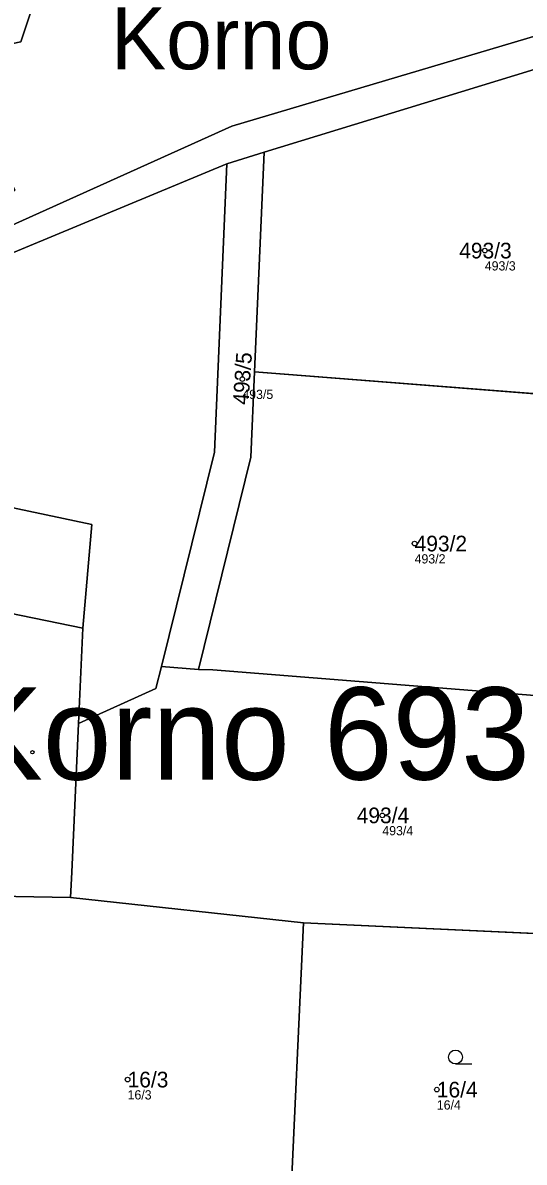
# Model space of a CAD drawing. Extents: x -767985 to -763816, y -1059600 to -1057360.
# Drawn here: x -765475.9 to -765421.5, y -1058668.9 to -1058545.5 of the extents above; entities that cross this region are included whole.
import ezdxf

# ---------------------------------------------------------------- set-up
doc = ezdxf.new("R2010")
doc.units = 0
for name, color, linetype in [('Definiční body', 7, 'Continuous'), ('Hranice parcel', 7, 'Continuous'), ('Parcelní čísla', 7, 'Continuous'), ('Polygon parcely', 7, 'Continuous'), ('Pop  PČ popisy', 7, 'Continuous'), ('Značky budov', 7, 'Continuous'), ('Značky kultur', 7, 'Continuous')]:
    doc.layers.add(name, color=color, linetype=linetype)

msp = doc.modelspace()

# ---------------------------------------------------------------- linework, layer by layer
at = {"layer": 'Definiční body'}
for centre in [(-765425.8, -1058570.12994), (-765452.08, -1058584.04994), (-765433.41, -1058601.85994), (-765436.91, -1058631.29994), (-765464.52, -1058659.90994), (-765431, -1058660.99994)]:
    msp.add_circle(centre, 0.25, dxfattribs=at)
at = {"layer": 'Hranice parcel'}
for p, q in [((-765408.78, -1058546.95), (-765449.71, -1058559.47)), ((-765449.71, -1058559.47), (-765453.77, -1058560.72)), ((-765449.71, -1058559.47), (-765450.75, -1058583.27)), ((-765404.25, -1058586.89), (-765450.75, -1058583.27)), ((-765469.84, -1058621.36), (-765469.37, -1058611.01)), ((-765456.82, -1058615.5), (-765460.86, -1058615.19)), ((-765480.65, -1058640), (-765470.71, -1058640.2)), ((-765445.46, -1058642.93), (-765470.71, -1058640.2)), ((-765446.92, -1058675.08), (-765445.46, -1058642.93)), ((-765408.74, -1058644.64), (-765445.46, -1058642.93))]:
    msp.add_line(p, q, dxfattribs=at)
for points in [[(-765503.17, -1058555.45), (-765502.97, -1058553.13), (-765493.13, -1058551.09), (-765476.1, -1058547.54), (-765470.89, -1058531.92), (-765487.93, -1058529.07), (-765509.38, -1058524.27)], [(-765482.54, -1058569.84), (-765453.22, -1058556.65), (-765407.25, -1058543.01)], [(-765453.77, -1058560.72), (-765480.76, -1058571.93), (-765501.54, -1058583.48), (-765510, -1058589.12)], [(-765460.86, -1058615.19), (-765455.11, -1058591.95), (-765453.77, -1058560.72)], [(-765450.75, -1058583.27), (-765451.15, -1058592.52), (-765456.82, -1058615.5)], [(-765499.88, -1058605.75), (-765498.12, -1058593.53), (-765468.39, -1058599.81), (-765469.37, -1058611.01)], [(-765469.37, -1058611.01), (-765494.73, -1058605.84), (-765494.89, -1058606.89), (-765499.88, -1058605.75)], [(-765469.84, -1058621.36), (-765461.45, -1058617.57), (-765460.86, -1058615.19)], [(-765456.82, -1058615.5), (-765455.28, -1058615.54), (-765406.78, -1058619.39)], [(-765470.71, -1058640.2), (-765470.55, -1058637.44), (-765469.84, -1058621.36)]]:
    msp.add_lwpolyline(points, dxfattribs=at)
at = {"layer": 'Polygon parcely'}
for points in [[(-765339.69, -1058500.42), (-765333.01, -1058496.83), (-765335.32, -1058494.55), (-765363.77, -1058516.22), (-765387.75, -1058531.64), (-765407.25, -1058543.01), (-765453.22, -1058556.65), (-765482.54, -1058569.84), (-765510.32, -1058584.07), (-765510, -1058589.12), (-765501.54, -1058583.48), (-765480.76, -1058571.93), (-765453.77, -1058560.72), (-765449.71, -1058559.47), (-765408.78, -1058546.95), (-765398.18, -1058541.48), (-765387.68, -1058531.94), (-765372.75, -1058522.91), (-765356.15, -1058512.86)], [(-765509.38, -1058524.27), (-765510.78, -1058532.99), (-765517.04, -1058531.45), (-765517.23, -1058529.13), (-765527.44, -1058528.55), (-765534.1, -1058528.17), (-765528.7, -1058559.01), (-765521.5, -1058558.01), (-765503.17, -1058555.45), (-765502.97, -1058553.13), (-765493.13, -1058551.09), (-765476.1, -1058547.54), (-765470.89, -1058531.92), (-765487.93, -1058529.07)], [(-765449.71, -1058559.47), (-765450.75, -1058583.27), (-765404.25, -1058586.89), (-765402.95, -1058570.23), (-765401.08, -1058546.1), (-765408.78, -1058546.95)], [(-765453.77, -1058560.72), (-765455.11, -1058591.95), (-765460.86, -1058615.19), (-765456.82, -1058615.5), (-765451.15, -1058592.52), (-765450.75, -1058583.27), (-765449.71, -1058559.47)], [(-765453.77, -1058560.72), (-765480.76, -1058571.93), (-765501.54, -1058583.48), (-765510, -1058589.12), (-765526.24, -1058598.9), (-765519.57, -1058603.89), (-765519.37, -1058601.3), (-765499.88, -1058605.75), (-765498.12, -1058593.53), (-765468.39, -1058599.81), (-765469.37, -1058611.01), (-765469.84, -1058621.36), (-765461.45, -1058617.57), (-765460.86, -1058615.19), (-765455.11, -1058591.95)], [(-765451.15, -1058592.52), (-765456.82, -1058615.5), (-765455.28, -1058615.54), (-765406.78, -1058619.39), (-765404.25, -1058586.89), (-765450.75, -1058583.27)], [(-765499.88, -1058605.75), (-765494.89, -1058606.89), (-765494.73, -1058605.84), (-765469.37, -1058611.01), (-765468.39, -1058599.81), (-765498.12, -1058593.53)], [(-765505.93, -1058638.03), (-765480.65, -1058640), (-765470.71, -1058640.2), (-765470.55, -1058637.44), (-765469.84, -1058621.36), (-765469.37, -1058611.01), (-765494.73, -1058605.84), (-765494.89, -1058606.89), (-765499.88, -1058605.75), (-765519.37, -1058601.3), (-765519.57, -1058603.89), (-765526.24, -1058598.9), (-765535.83, -1058611.66), (-765543.16, -1058620.4), (-765538.05, -1058622.95), (-765527.46, -1058627.92)], [(-765460.86, -1058615.19), (-765461.45, -1058617.57), (-765469.84, -1058621.36), (-765470.55, -1058637.44), (-765470.71, -1058640.2), (-765445.46, -1058642.93), (-765408.74, -1058644.64), (-765406.78, -1058619.39), (-765455.28, -1058615.54), (-765456.82, -1058615.5)], [(-765445.46, -1058642.93), (-765470.71, -1058640.2), (-765480.65, -1058640), (-765480.65, -1058644.47), (-765479.39, -1058675.36), (-765479.27, -1058691.12), (-765468.54, -1058692.79), (-765465.04, -1058671.8), (-765446.92, -1058675.08)], [(-765408.74, -1058644.64), (-765445.46, -1058642.93), (-765446.92, -1058675.08), (-765411.55, -1058682.03)]]:
    msp.add_lwpolyline(points, close=True, dxfattribs=at)
msp.add_lwpolyline([(-765578.53, -1058544.96), (-765577.21, -1058527.14), (-765576.11, -1058513.04), (-765575.51, -1058505.34), (-765551.65, -1058504.09), (-765534.74, -1058502.94), (-765528.72, -1058505.02), (-765517.28, -1058516.41), (-765509.38, -1058524.27), (-765487.93, -1058529.07), (-765470.89, -1058531.92), (-765476.1, -1058547.54), (-765493.13, -1058551.09), (-765502.97, -1058553.13), (-765503.17, -1058555.45), (-765503.4, -1058558.24), (-765496.09, -1058557.22), (-765479.89, -1058557.22), (-765476.75, -1058563.58), (-765482.54, -1058569.84), (-765453.22, -1058556.65), (-765407.25, -1058543.01)], dxfattribs=at)
at = {"layer": 'Značky budov'}
msp.add_circle((-765474.8368, -1058624.45916), 0.175, dxfattribs=at)
at = {"layer": 'Značky kultur'}
msp.add_line((-765428.973, -1058658.22), (-765427.223, -1058658.22), dxfattribs=at)
msp.add_circle((-765428.97286, -1058657.46981), 0.75, dxfattribs=at)

# ---------------------------------------------------------------- texts
at = {"layer": 'Definiční body'}
for s, p in [('493/3', (-765425.8, -1058572.286)), ('493/5', (-765452.08, -1058586.206)), ('493/2', (-765433.41, -1058604.016)), ('493/4', (-765436.91, -1058633.456)), ('16/3', (-765464.52, -1058662.066)), ('16/4', (-765431, -1058663.156))]:
    msp.add_text(s, height=0.999996, dxfattribs=at).set_placement(p)
at = {"layer": 'Parcelní čísla'}
for s, p in [('493/3', (-765428.573, -1058570.98)), ('493/2', (-765433.41, -1058602.71)), ('493/4', (-765439.683, -1058632.15)), ('16/3', (-765464.52, -1058660.76)), ('16/4', (-765431, -1058661.85))]:
    msp.add_text(s, height=1.699998, dxfattribs=at).set_placement(p)
msp.add_text('493/5', height=1.699998, rotation=86, dxfattribs=at).set_placement((-765451.425, -1058586.875))
at = {"layer": 'Pop  PČ popisy'}
for s, height, p in [('Korno', 6.699996, (-765466.33, -1058550.49)), ('Korno 693006', 9.999996, (-765482.63, -1058627.427))]:
    msp.add_text(s, height=height, dxfattribs=at).set_placement(p)

doc.saveas('drawing.dxf')
